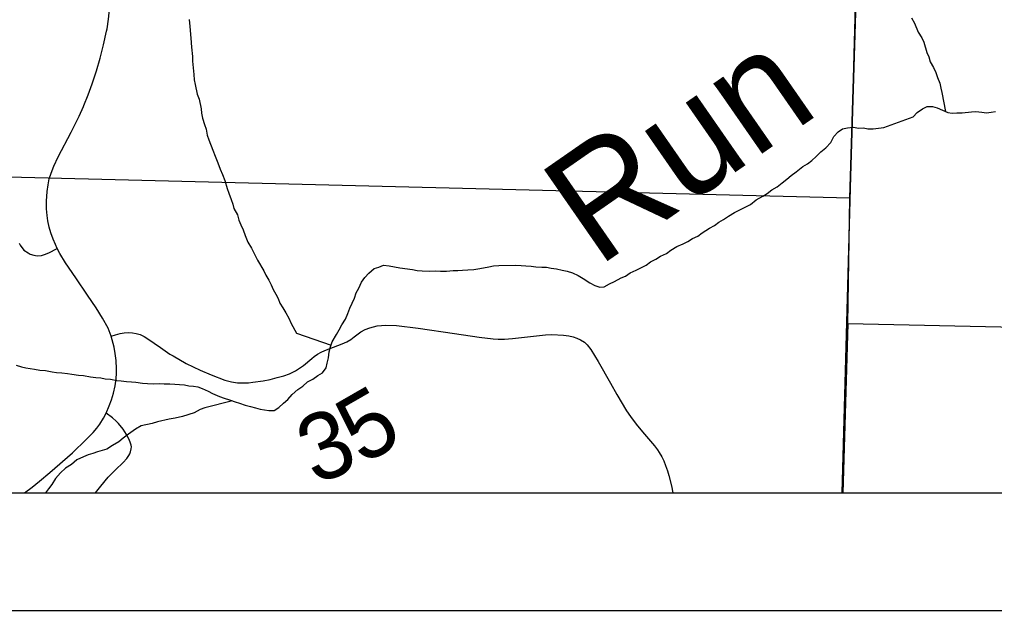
# Model space of a CAD drawing. Extents: x -7.9 to 76.1, y 0 to 22.
# Drawn here: x 4.618 to 5.448, y 14 to 14.503 of the extents above; entities that cross this region are included whole.
import ezdxf

# ---------------------------------------------------------------- set-up
doc = ezdxf.new("R2010")
doc.units = 0
for name, color, linetype in [('DV_X_Township_Line', 7, 'Continuous'), ('GM_X_County_Road', 7, 'Continuous'), ('GM_X_Minor_River', 7, 'Continuous'), ('GM_X_Minor_River_Text', 7, 'Continuous'), ('GM_X_Section', 7, 'Continuous'), ('GM_X_State_Route', 7, 'Continuous'), ('GM_X_Township_Road', 7, 'Continuous'), ('GM_X_Township_Road_Text', 7, 'Continuous'), ('SC_Scratch1', 7, 'Continuous'), ('SH_Data', 7, 'Continuous')]:
    doc.layers.add(name, color=color, linetype=linetype)

msp = doc.modelspace()

# ---------------------------------------------------------------- linework, layer by layer
at = {"layer": 'DV_X_Township_Line'}
msp.add_lwpolyline([(5.3187, 14.1), (5.3187, 14.1), (5.33084, 14.5457), (5.34685, 15.15275), (5.34916, 15.24884), (5.34964, 15.26901), (5.3835, 16.83685), (5.40441, 17.61727), (5.42374, 18.23558), (4.96311, 18.23087), (4.78779, 18.23555), (4.71198, 18.23758), (4.64103, 18.23977), (3.91307, 18.25221), (2.81357, 18.27407), (2.77472, 18.27395), (2.7625, 18.27421), (2.75822, 18.27426), (2.1, 18.28619)], dxfattribs=at)
at = {"layer": 'GM_X_County_Road'}
for points in [[(4.69295, 14.49486), (4.6942, 14.50289), (4.69543, 14.51415)], [(4.6729, 14.42858), (4.67331, 14.42948), (4.67704, 14.43859), (4.68043, 14.44789), (4.68404, 14.45919), (4.68707, 14.46995), (4.69009, 14.48127), (4.69264, 14.49286), (4.69295, 14.49486)], [(4.65048, 14.30784), (4.64898, 14.31128), (4.6471, 14.31588), (4.64521, 14.32139), (4.64373, 14.32607), (4.64266, 14.33133), (4.642, 14.3361), (4.64142, 14.34169), (4.64134, 14.34818), (4.64192, 14.35649), (4.64274, 14.36207), (4.64381, 14.36709), (4.64537, 14.3721), (4.64775, 14.37794), (4.65137, 14.38591), (4.66255, 14.40695), (4.66918, 14.42052), (4.6729, 14.42858)], [(4.61812, 14.31249), (4.61902, 14.31084), (4.62214, 14.30658), (4.62573, 14.30412), (4.6276, 14.30317), (4.63062, 14.30218), (4.63351, 14.30177), (4.63723, 14.30209), (4.63971, 14.30292), (4.64333, 14.30436), (4.65048, 14.30784)]]:
    msp.add_lwpolyline(points, dxfattribs=at)
at = {"layer": 'GM_X_Minor_River'}
for points in [[(4.76295, 14.50274), (4.76343, 14.49668), (4.76435, 14.48684), (4.76486, 14.47927), (4.76576, 14.47132), (4.76583, 14.46716), (4.76678, 14.4558), (4.76724, 14.45126), (4.76806, 14.44748), (4.76972, 14.43917), (4.77131, 14.43503), (4.77296, 14.42672), (4.77341, 14.42294), (4.77424, 14.41878), (4.77584, 14.41351), (4.77743, 14.40936), (4.77827, 14.40445), (4.77948, 14.4003), (4.78303, 14.39165), (4.78502, 14.38637), (4.78738, 14.38073), (4.78937, 14.37546), (4.79134, 14.37094), (4.79332, 14.36567), (4.79533, 14.35889), (4.79653, 14.35512), (4.79852, 14.34947), (4.8001, 14.3457), (4.80092, 14.34193), (4.80404, 14.33667), (4.80525, 14.33215), (4.80684, 14.32801), (4.8088, 14.32387), (4.8104, 14.31897), (4.81277, 14.31333), (4.81589, 14.30807), (4.81863, 14.30244), (4.82098, 14.29793), (4.82644, 14.28893), (4.82801, 14.28516), (4.83073, 14.28104), (4.8327, 14.27691), (4.83428, 14.27314), (4.83662, 14.26902), (4.83858, 14.26526), (4.84016, 14.2615), (4.8425, 14.25737), (4.84522, 14.25325), (4.84756, 14.24874), (4.84954, 14.24423), (4.85422, 14.23597), (4.88364, 14.2257)], [(5.37748, 14.50403), (5.3802, 14.49952), (5.38334, 14.49197), (5.38643, 14.48708), (5.388, 14.48331), (5.39077, 14.47462), (5.39234, 14.47085), (5.39353, 14.46669), (5.39625, 14.46179), (5.3982, 14.45765), (5.39978, 14.45349), (5.40174, 14.44859), (5.40255, 14.44443), (5.40336, 14.44064), (5.40652, 14.42444)], [(5.35408, 14.41077), (5.379, 14.41982), (5.38236, 14.42366), (5.38687, 14.42676), (5.39101, 14.42871), (5.39556, 14.42877), (5.39937, 14.42769), (5.40395, 14.42547), (5.40852, 14.42364), (5.41232, 14.42293), (5.41611, 14.42336), (5.42066, 14.42342), (5.42861, 14.42429), (5.4324, 14.42434), (5.43734, 14.42403), (5.44151, 14.42333), (5.4453, 14.42376), (5.44908, 14.42457)], [(5.10818, 14.27644), (5.11237, 14.27499), (5.11614, 14.27544), (5.12064, 14.27779), (5.12477, 14.27976), (5.13039, 14.28289), (5.13415, 14.28448), (5.13826, 14.2872), (5.14314, 14.28956), (5.14727, 14.29153), (5.15177, 14.29388), (5.15551, 14.2966), (5.16001, 14.29895), (5.16413, 14.3013), (5.16901, 14.30366), (5.17274, 14.30638), (5.17799, 14.30951), (5.18324, 14.31187), (5.18737, 14.31384), (5.19111, 14.31656), (5.19562, 14.31853), (5.19935, 14.32125), (5.20572, 14.32515), (5.20984, 14.3275), (5.21358, 14.33022), (5.2177, 14.33256), (5.22181, 14.33529), (5.22706, 14.33842), (5.24055, 14.34548), (5.24541, 14.34935), (5.25103, 14.35248), (5.25477, 14.35482), (5.25888, 14.35793), (5.26338, 14.36028), (5.26748, 14.36376), (5.27159, 14.36687), (5.27532, 14.36997), (5.27943, 14.37307), (5.28503, 14.37772), (5.28915, 14.38006), (5.29288, 14.38278), (5.29661, 14.38626), (5.30033, 14.39012), (5.3048, 14.39361), (5.30889, 14.39823), (5.31145, 14.4032), (5.31517, 14.40705), (5.31891, 14.40977), (5.32305, 14.41061), (5.32796, 14.41107), (5.3329, 14.4104), (5.33668, 14.41047), (5.34047, 14.40977), (5.34501, 14.40985), (5.35408, 14.41077)], [(4.67284, 14.19981), (4.67891, 14.19878), (4.68346, 14.1981), (4.68763, 14.19779), (4.69143, 14.1971), (4.69597, 14.1968), (4.70129, 14.19576), (4.70508, 14.19544), (4.70963, 14.19477), (4.7138, 14.19446), (4.71759, 14.19415), (4.72327, 14.19349), (4.72744, 14.19318), (4.73274, 14.1929), (4.73766, 14.19298), (4.74145, 14.19267), (4.74637, 14.19276), (4.75887, 14.19184), (4.76267, 14.19115), (4.76646, 14.19084), (4.77025, 14.19015), (4.77406, 14.1887), (4.77902, 14.18651), (4.78284, 14.18468), (4.78855, 14.18213), (4.79274, 14.18068), (4.79731, 14.17925), (4.80188, 14.17743), (4.80568, 14.17636), (4.81063, 14.17455), (4.81519, 14.1735), (4.81937, 14.17243), (4.82318, 14.17136), (4.83077, 14.16998), (4.8353, 14.17006), (4.83904, 14.17278), (4.84315, 14.17626), (4.84688, 14.17936), (4.85059, 14.18359), (4.85543, 14.18785), (4.85954, 14.19096), (4.86364, 14.19444), (4.86814, 14.19679), (4.87225, 14.1999), (4.87637, 14.20224), (4.87933, 14.20647), (4.8804, 14.21027), (4.88145, 14.21484), (4.88212, 14.22016), (4.88318, 14.22435), (4.88462, 14.22854), (4.8883, 14.23467), (4.89049, 14.23888), (4.89269, 14.24309), (4.89602, 14.24769), (4.89782, 14.25266), (4.89964, 14.25723), (4.90365, 14.26565), (4.90509, 14.27022), (4.90729, 14.27405), (4.90947, 14.27939), (4.91243, 14.28323), (4.91577, 14.28708), (4.92024, 14.29095), (4.92438, 14.29216), (4.92814, 14.29375), (4.93307, 14.29307), (4.93762, 14.2924), (4.94218, 14.29134), (4.9528, 14.29001), (4.95698, 14.28932), (4.96114, 14.28902), (4.9672, 14.28875), (4.97288, 14.28885), (4.97667, 14.28853), (4.98196, 14.28863), (4.98763, 14.28911), (4.99141, 14.28917), (4.99557, 14.28962), (5.0001, 14.2897), (5.00502, 14.29017), (5.0103, 14.29102), (5.01784, 14.29229), (5.02199, 14.29312), (5.02653, 14.29358), (5.0409, 14.29383), (5.04545, 14.29353), (5.04924, 14.29322), (5.05378, 14.29292), (5.05796, 14.29223), (5.06288, 14.29194), (5.06704, 14.29201), (5.07084, 14.29132), (5.07539, 14.29065), (5.08033, 14.28959), (5.08451, 14.28853), (5.08907, 14.2871), (5.09403, 14.28491), (5.09824, 14.28233), (5.10398, 14.27864), (5.10818, 14.27644)], [(4.61555, 14.20866), (4.62011, 14.20722), (4.62391, 14.20653), (4.63112, 14.20514), (4.63567, 14.20446), (4.6406, 14.20417), (4.64629, 14.20313), (4.65009, 14.20244), (4.65463, 14.20214), (4.65919, 14.20146), (4.66298, 14.20115), (4.66867, 14.20011), (4.67284, 14.19981)], [(4.79971, 14.17829), (4.77624, 14.17244), (4.7721, 14.17085), (4.76723, 14.16811), (4.75707, 14.1649), (4.75104, 14.16365), (4.74575, 14.1628), (4.73596, 14.16036), (4.73144, 14.15914), (4.72201, 14.15708), (4.71714, 14.15434), (4.71116, 14.15006), (4.70668, 14.14658), (4.70295, 14.14348), (4.69771, 14.14035), (4.69284, 14.13723), (4.6887, 14.13602), (4.68494, 14.13482), (4.6808, 14.13361), (4.67703, 14.13241), (4.6729, 14.13082), (4.66727, 14.12807), (4.6628, 14.1242), (4.65755, 14.12107), (4.65346, 14.11721), (4.649, 14.1122), (4.64606, 14.10723), (4.6431, 14.10338), (4.64049, 14.1)]]:
    msp.add_lwpolyline(points, dxfattribs=at)
at = {"layer": 'GM_X_Section'}
for points in [[(4.33626, 15.38219), (5.35544, 15.35372), (5.35319, 15.27029), (5.32522, 14.35061), (4.31298, 14.37606)], [(5.35319, 15.27029), (6.19582, 15.24098), (6.16992, 14.22528), (5.32336, 14.24371), (5.32522, 14.35061)]]:
    msp.add_lwpolyline(points, close=True, dxfattribs=at)
at = {"layer": 'GM_X_State_Route'}
for points in [[(4.69295, 14.49486), (4.6942, 14.50289), (4.69543, 14.51415)], [(4.6729, 14.42858), (4.67331, 14.42948), (4.67704, 14.43859), (4.68043, 14.44789), (4.68404, 14.45919), (4.68707, 14.46995), (4.69009, 14.48127), (4.69264, 14.49286), (4.69295, 14.49486)], [(4.65048, 14.30784), (4.64898, 14.31128), (4.6471, 14.31588), (4.64521, 14.32139), (4.64373, 14.32607), (4.64266, 14.33133), (4.642, 14.3361), (4.64142, 14.34169), (4.64134, 14.34818), (4.64192, 14.35649), (4.64274, 14.36207), (4.64381, 14.36709), (4.64537, 14.3721), (4.64775, 14.37794), (4.65137, 14.38591), (4.66255, 14.40695), (4.66918, 14.42052), (4.6729, 14.42858)], [(4.64414, 14.11736), (4.66362, 14.13421), (4.67529, 14.14539), (4.68105, 14.15131), (4.68441, 14.15518), (4.68672, 14.15846), (4.69001, 14.16348), (4.69214, 14.16791), (4.69485, 14.174), (4.69675, 14.17909), (4.69856, 14.18485), (4.69995, 14.19118), (4.70061, 14.19694), (4.70094, 14.20186), (4.70102, 14.20556), (4.70061, 14.21255), (4.69995, 14.21872), (4.69913, 14.22389), (4.69658, 14.23334), (4.69395, 14.24009), (4.68918, 14.2488), (4.68376, 14.25743), (4.67636, 14.26828), (4.66635, 14.28309), (4.65773, 14.29583), (4.65277, 14.30367), (4.65048, 14.30784)], [(4.62268, 14.1), (4.62934, 14.10486), (4.63559, 14.11013), (4.64414, 14.11736)]]:
    msp.add_lwpolyline(points, dxfattribs=at)
at = {"layer": 'GM_X_Township_Road'}
for points in [[(4.69658, 14.23334), (4.7001, 14.23456), (4.70411, 14.23552), (4.70764, 14.23613), (4.71127, 14.23638), (4.71458, 14.23626), (4.71789, 14.23567), (4.72121, 14.2347), (4.72462, 14.23308), (4.72774, 14.23117), (4.73835, 14.2237), (4.74646, 14.21818), (4.74916, 14.21655), (4.76043, 14.20997), (4.77213, 14.20436), (4.78167, 14.20033), (4.79323, 14.19602), (4.79882, 14.19456), (4.80398, 14.19379), (4.80855, 14.19353), (4.81344, 14.19369), (4.817, 14.19409), (4.82576, 14.19543), (4.83172, 14.19661), (4.83761, 14.19805), (4.84344, 14.19975), (4.84834, 14.2014), (4.85058, 14.2024), (4.85343, 14.20387), (4.856, 14.20546), (4.86019, 14.20845), (4.86728, 14.21444), (4.86926, 14.21606), (4.87221, 14.21803), (4.87506, 14.2196), (4.8783, 14.22107), (4.89305, 14.22687), (4.89718, 14.22865), (4.90032, 14.23041), (4.90317, 14.23267), (4.90897, 14.2369), (4.91271, 14.23897), (4.91655, 14.24044), (4.91979, 14.24142), (4.92283, 14.24201), (4.92647, 14.2425), (4.9303, 14.2428), (4.93925, 14.24241), (4.95764, 14.24005), (4.98878, 14.23551), (5.00964, 14.23248), (5.02163, 14.2311), (5.02596, 14.23091), (5.03116, 14.23081), (5.03807, 14.23137), (5.06618, 14.23439), (5.07157, 14.23474), (5.0813, 14.23434), (5.08592, 14.23375), (5.08956, 14.23277), (5.0929, 14.23159), (5.09585, 14.23032), (5.09929, 14.22815), (5.10165, 14.22589), (5.1046, 14.22206), (5.111, 14.2117), (5.12141, 14.19345), (5.12672, 14.18381), (5.13518, 14.16996), (5.13832, 14.16494), (5.14323, 14.15836), (5.14854, 14.15197), (5.15889, 14.14008), (5.16147, 14.13679), (5.16298, 14.13445), (5.16508, 14.13074), (5.16673, 14.12734), (5.16837, 14.12332), (5.16993, 14.11887), (5.17117, 14.11473), (5.17327, 14.10618), (5.17462, 14.1)], [(4.68304, 14.1), (4.68763, 14.10584), (4.69395, 14.11344), (4.70019, 14.11955), (4.70678, 14.12591), (4.70974, 14.12917), (4.71159, 14.13176), (4.7124, 14.13337), (4.71301, 14.1351), (4.7135, 14.13753), (4.71365, 14.13922), (4.71343, 14.14067), (4.71264, 14.14328), (4.71141, 14.14588), (4.70945, 14.14957), (4.70656, 14.1542), (4.70279, 14.15897), (4.70077, 14.16107), (4.69751, 14.16389), (4.69214, 14.16791)]]:
    msp.add_lwpolyline(points, dxfattribs=at)
at = {"layer": 'SC_Scratch1'}
for points in [[(4.30646, 14.1), (5.31911, 14.1), (5.32336, 14.24371), (5.32522, 14.35061), (4.31298, 14.37606)], [(5.31911, 14.1), (6.167, 14.1), (6.16992, 14.22528), (5.32336, 14.24371)]]:
    msp.add_lwpolyline(points, close=True, dxfattribs=at)
at = {"layer": 'SH_Data'}
for p, q in [((2.1, 14.1), (8.9, 14.1)), ((2, 14), (9, 14))]:
    msp.add_line(p, q, dxfattribs=at)

# ---------------------------------------------------------------- texts
at = {"layer": 'GM_X_Minor_River_Text'}
msp.add_text('Run', height=0.094684, rotation=34.78372, dxfattribs=at).set_placement((5.11039, 14.29129))
at = {"layer": 'GM_X_Township_Road_Text'}
for s, rotation, p in [('5', 29.89032, (4.91017, 14.12329)), ('3', 21.76952, (4.86977, 14.10648))]:
    msp.add_text(s, height=0.05682, rotation=rotation, dxfattribs=at).set_placement(p)

doc.saveas('drawing.dxf')
